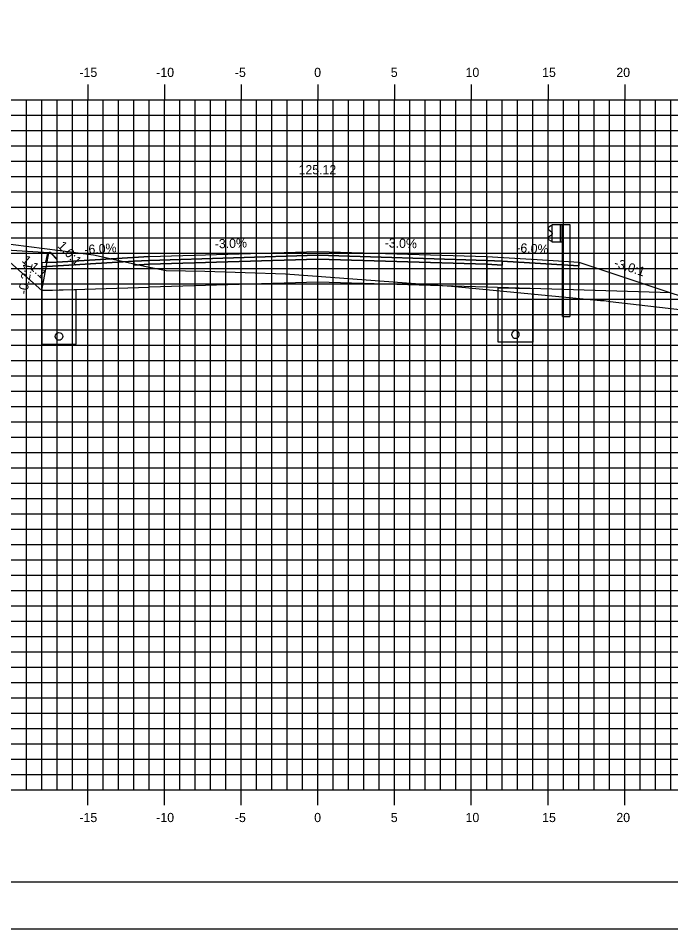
# Model space of a CAD drawing. Extents: x 850598 to 870284, y 366541 to 366651.
# Drawn here: x 864380.3 to 864422.8, y 366541.2 to 366600.6 of the extents above; entities that cross this region are included whole.
import ezdxf

# ---------------------------------------------------------------- set-up
doc = ezdxf.new("R2010")
doc.units = 0
for name, color, linetype in [('ANNOTATION', 7, 'Continuous'), ('BORDER', 7, 'Continuous'), ('D_Curb_Type_3M2_Lt', 7, 'Continuous'), ('D_Drainage_Underdrain', 7, 'Continuous'), ('D_Drainage_Underdrain_06in', 7, 'Continuous'), ('D_Guardrail_Beam_Rt', 7, 'Continuous'), ('D_Roadway_Berm', 7, 'Continuous'), ('D_Roadway_Centerline', 7, 'Continuous'), ('D_Roadway_Centerline_Text', 7, 'Continuous'), ('D_Roadway_Edge_Shoulder', 7, 'Continuous'), ('D_Roadway_Edge_TW', 7, 'Continuous'), ('D_Roadway_Pavement', 7, 'Continuous'), ('D_Roadway_SubGrade', 7, 'Continuous'), ('H_V ANNOTATION', 7, 'Continuous'), ('MAJOR', 7, 'Continuous'), ('MINOR', 7, 'Continuous'), ('PLOT BOUNDARY', 7, 'Continuous'), ('S_Roadway_Centerline', 7, 'Continuous')]:
    doc.layers.add(name, color=color, linetype=linetype)

msp = doc.modelspace()

# ---------------------------------------------------------------- linework, layer by layer
at = {"layer": 'BORDER'}
msp.add_line((864354.803, 366544.225), (864514.803, 366544.225), dxfattribs=at)
at = {"layer": 'D_Curb_Type_3M2_Lt'}
for p, q in [((864382.161, 366585.148), (864382.053, 366584.654)), ((864382.297, 366585.277), (864382.301, 366585.277)), ((864382.803, 366584.821), (864382.449, 366585.223)), ((864382.053, 366584.654), (864382.803, 366584.654)), ((864382.803, 366584.654), (864382.803, 366584.821))]:
    msp.add_line(p, q, dxfattribs=at)
msp.add_arc((864382.324, 366585.113), 0.167, 41.38705, 167.66476, dxfattribs=at)
at = {"layer": 'D_Drainage_Underdrain'}
for points in [[(864381.803, 366582.804), (864381.803, 366579.304), (864384.053, 366579.304), (864384.053, 366582.849)], [(864413.803, 366582.932), (864413.803, 366579.432), (864411.553, 366579.432), (864411.553, 366582.977)]]:
    msp.add_lwpolyline(points, close=True, dxfattribs=at)
at = {"layer": 'D_Drainage_Underdrain_06in'}
for points in [[(864382.928, 366580.054), (864383.005, 366580.042), (864383.075, 366580.006), (864383.13, 366579.951), (864383.166, 366579.881), (864383.178, 366579.804), (864383.166, 366579.727), (864383.13, 366579.657), (864383.075, 366579.602), (864383.005, 366579.566), (864382.928, 366579.554), (864382.851, 366579.566), (864382.781, 366579.602), (864382.726, 366579.657), (864382.69, 366579.727), (864382.678, 366579.804), (864382.69, 366579.881), (864382.726, 366579.951), (864382.781, 366580.006), (864382.851, 366580.042)], [(864412.678, 366580.182), (864412.601, 366580.169), (864412.531, 366580.134), (864412.476, 366580.079), (864412.44, 366580.009), (864412.428, 366579.932), (864412.44, 366579.854), (864412.476, 366579.785), (864412.531, 366579.729), (864412.601, 366579.694), (864412.678, 366579.682), (864412.755, 366579.694), (864412.825, 366579.729), (864412.88, 366579.785), (864412.916, 366579.854), (864412.928, 366579.932), (864412.916, 366580.009), (864412.88, 366580.079), (864412.825, 366580.134), (864412.755, 366580.169)]]:
    msp.add_lwpolyline(points, close=True, dxfattribs=at)
at = {"layer": 'D_Guardrail_Beam_Rt'}
for p, q in [((864414.984, 366587.013), (864414.84, 366586.913)), ((864414.84, 366586.77), (864415.036, 366586.634)), ((864415.074, 366587.033), (864415, 366587.02)), ((864415.074, 366587.108), (864415.761, 366587.108)), ((864415.074, 366585.941), (864415.074, 366587.108)), ((864415.594, 366587.108), (864415.594, 366585.941)), ((864415.699, 366587.108), (864415.699, 366585.941)), ((864415.761, 366587.108), (864416.232, 366587.108)), ((864415.761, 366587.108), (864415.761, 366585.941)), ((864416.232, 366587.108), (864416.232, 366581.108)), ((864415.036, 366586.414), (864414.84, 366586.278)), ((864415.069, 366586.57), (864415.069, 366586.479)), ((864414.84, 366586.135), (864414.984, 366586.035)), ((864415, 366586.028), (864415.074, 366586.015)), ((864415.761, 366585.941), (864415.074, 366585.941)), ((864415.74, 366581.108), (864415.74, 366585.941)), ((864415.74, 366581.108), (864416.232, 366581.108))]:
    msp.add_line(p, q, dxfattribs=at)
for centre, major_axis, start_param, end_param in [((864414.89, 366586.842), (-0.0877, 0), 5.323254, 7.243116), ((864415.008, 366586.979), (-0.0417, 0), 4.886922, 5.323254), ((864414.89, 366586.207), (-0.0877, 0), 5.323254, 7.243116), ((864414.99, 366586.57), (0.0789, 0), 0, 0.959931), ((864414.99, 366586.479), (0.0789, 0), 5.323254, 6.283185), ((864415.008, 366586.069), (-0.0417, 0), 0.959931, 1.396263)]:
    msp.add_ellipse(centre, major_axis=major_axis, ratio=0.995501, start_param=start_param, end_param=end_param, dxfattribs=at)
at = {"layer": 'D_Roadway_Berm'}
msp.add_lwpolyline([(864382.257, 366585.253), (864378.757, 366585.463)], dxfattribs=at)
at = {"layer": 'D_Roadway_Centerline'}
msp.add_lwpolyline([(864359.803, 366588.122), (864378.757, 366585.463), (864381.803, 366582.804), (864382.257, 366585.253), (864382.348, 366585.254), (864382.426, 366585.208), (864382.796, 366584.821), (864382.803, 366584.654), (864388.803, 366585.014), (864399.803, 366585.344), (864410.803, 366585.014), (864414.803, 366584.774), (864416.803, 366584.654), (864422.803, 366582.654), (864467.476, 366568.225), (864476.19, 366565.411), (864486.052, 366562.225), (864490.052, 366562.225)], dxfattribs=at)
at = {"layer": 'D_Roadway_Edge_Shoulder'}
for points in [[(864388.803, 366585.014), (864382.803, 366584.654), (864381.803, 366584.594), (864381.803, 366584.344), (864387.803, 366584.704), (864388.803, 366584.764)], [(864410.803, 366585.014), (864414.803, 366584.774), (864414.803, 366584.774), (864416.803, 366584.654), (864416.803, 366584.404), (864411.803, 366584.704), (864410.803, 366584.764)]]:
    msp.add_lwpolyline(points, close=True, dxfattribs=at)
at = {"layer": 'D_Roadway_Edge_TW'}
msp.add_lwpolyline([(864388.803, 366584.764), (864388.803, 366585.014), (864399.803, 366585.344), (864410.803, 366585.014), (864410.803, 366584.764), (864399.803, 366585.094)], close=True, dxfattribs=at)
at = {"layer": 'D_Roadway_Pavement'}
for points in [[(864388.803, 366584.514), (864388.803, 366584.764), (864399.803, 366585.094), (864410.803, 366584.764), (864410.803, 366584.514), (864399.803, 366584.844)], [(864388.803, 366584.764), (864387.803, 366584.704), (864387.803, 366584.454), (864388.803, 366584.514)], [(864410.803, 366584.764), (864411.803, 366584.704), (864411.803, 366584.454), (864410.803, 366584.514)]]:
    msp.add_lwpolyline(points, close=True, dxfattribs=at)
at = {"layer": 'D_Roadway_SubGrade'}
for points in [[(864388.803, 366584.514), (864387.803, 366584.454), (864387.803, 366584.704), (864381.803, 366584.344), (864381.803, 366582.804), (864388.803, 366583.014)], [(864388.803, 366583.014), (864388.803, 366584.514), (864399.803, 366584.844), (864410.803, 366584.514), (864410.803, 366583.014), (864399.803, 366583.344)], [(864410.803, 366584.514), (864411.803, 366584.454), (864411.803, 366584.704), (864416.803, 366584.404), (864416.803, 366584.654), (864422.803, 366582.654), (864410.803, 366583.014)]]:
    msp.add_lwpolyline(points, close=True, dxfattribs=at)
at = {"layer": 'MAJOR'}
for p, q in [((864384.803, 366596.227), (864384.803, 366595.225)), ((864384.803, 366596.227), (864384.803, 366595.225)), ((864389.803, 366596.227), (864389.803, 366595.225)), ((864389.803, 366596.227), (864389.803, 366595.225)), ((864394.803, 366596.227), (864394.803, 366595.225)), ((864394.803, 366596.227), (864394.803, 366595.225)), ((864399.803, 366596.227), (864399.803, 366595.225)), ((864399.803, 366596.227), (864399.803, 366595.225)), ((864404.803, 366596.227), (864404.803, 366595.225)), ((864404.803, 366596.227), (864404.803, 366595.225)), ((864409.803, 366596.227), (864409.803, 366595.225)), ((864409.803, 366596.227), (864409.803, 366595.225)), ((864414.803, 366596.227), (864414.803, 366595.225)), ((864414.803, 366596.227), (864414.803, 366595.225)), ((864419.803, 366596.227), (864419.803, 366595.225)), ((864419.803, 366596.227), (864419.803, 366595.225)), ((864359.803, 366595.225), (864499.803, 366595.225)), ((864359.803, 366595.225), (864499.803, 366595.225)), ((864359.803, 366595.225), (864499.803, 366595.225)), ((864359.803, 366595.225), (864499.803, 366595.225)), ((864384.803, 366550.225), (864384.803, 366595.225)), ((864384.803, 366550.225), (864384.803, 366595.225)), ((864389.803, 366550.225), (864389.803, 366595.225)), ((864389.803, 366550.225), (864389.803, 366595.225)), ((864394.803, 366550.225), (864394.803, 366595.225)), ((864394.803, 366550.225), (864394.803, 366595.225)), ((864399.803, 366550.225), (864399.803, 366595.225)), ((864399.803, 366550.225), (864399.803, 366595.225)), ((864404.803, 366550.225), (864404.803, 366595.225)), ((864404.803, 366550.225), (864404.803, 366595.225)), ((864409.803, 366550.225), (864409.803, 366595.225)), ((864409.803, 366550.225), (864409.803, 366595.225)), ((864414.803, 366550.225), (864414.803, 366595.225)), ((864414.803, 366550.225), (864414.803, 366595.225)), ((864419.803, 366550.225), (864419.803, 366595.225)), ((864419.803, 366550.225), (864419.803, 366595.225)), ((864359.803, 366590.225), (864499.803, 366590.225)), ((864359.803, 366590.225), (864499.803, 366590.225)), ((864359.803, 366585.225), (864499.803, 366585.225)), ((864359.803, 366585.225), (864499.803, 366585.225)), ((864359.803, 366580.225), (864499.803, 366580.225)), ((864359.803, 366580.225), (864499.803, 366580.225)), ((864359.803, 366575.225), (864499.803, 366575.225)), ((864359.803, 366575.225), (864499.803, 366575.225)), ((864359.803, 366570.225), (864499.803, 366570.225)), ((864359.803, 366570.225), (864499.803, 366570.225)), ((864359.803, 366565.225), (864499.803, 366565.225)), ((864359.803, 366565.225), (864499.803, 366565.225)), ((864359.803, 366560.225), (864499.803, 366560.225)), ((864359.803, 366560.225), (864499.803, 366560.225)), ((864359.803, 366555.225), (864499.803, 366555.225)), ((864359.803, 366555.225), (864499.803, 366555.225)), ((864359.803, 366550.225), (864499.803, 366550.225)), ((864359.803, 366550.225), (864499.803, 366550.225)), ((864359.803, 366550.225), (864499.803, 366550.225)), ((864359.803, 366550.225), (864499.803, 366550.225)), ((864384.803, 366549.223), (864384.803, 366550.225)), ((864384.803, 366549.223), (864384.803, 366550.225)), ((864389.803, 366549.223), (864389.803, 366550.225)), ((864389.803, 366549.223), (864389.803, 366550.225)), ((864394.803, 366549.223), (864394.803, 366550.225)), ((864394.803, 366549.223), (864394.803, 366550.225)), ((864399.803, 366549.223), (864399.803, 366550.225)), ((864399.803, 366549.223), (864399.803, 366550.225)), ((864404.803, 366549.223), (864404.803, 366550.225)), ((864404.803, 366549.223), (864404.803, 366550.225)), ((864409.803, 366549.223), (864409.803, 366550.225)), ((864409.803, 366549.223), (864409.803, 366550.225)), ((864414.803, 366549.223), (864414.803, 366550.225)), ((864414.803, 366549.223), (864414.803, 366550.225)), ((864419.803, 366549.223), (864419.803, 366550.225)), ((864419.803, 366549.223), (864419.803, 366550.225))]:
    msp.add_line(p, q, dxfattribs=at)
at = {"layer": 'MINOR'}
for p, q in [((864380.803, 366550.225), (864380.803, 366595.225)), ((864380.803, 366550.225), (864380.803, 366595.225)), ((864381.803, 366550.225), (864381.803, 366595.225)), ((864381.803, 366550.225), (864381.803, 366595.225)), ((864382.803, 366550.225), (864382.803, 366595.225)), ((864382.803, 366550.225), (864382.803, 366595.225)), ((864383.803, 366550.225), (864383.803, 366595.225)), ((864383.803, 366550.225), (864383.803, 366595.225)), ((864385.803, 366550.225), (864385.803, 366595.225)), ((864385.803, 366550.225), (864385.803, 366595.225)), ((864386.803, 366550.225), (864386.803, 366595.225)), ((864386.803, 366550.225), (864386.803, 366595.225)), ((864387.803, 366550.225), (864387.803, 366595.225)), ((864387.803, 366550.225), (864387.803, 366595.225)), ((864388.803, 366550.225), (864388.803, 366595.225)), ((864388.803, 366550.225), (864388.803, 366595.225)), ((864390.803, 366550.225), (864390.803, 366595.225)), ((864390.803, 366550.225), (864390.803, 366595.225)), ((864391.803, 366550.225), (864391.803, 366595.225)), ((864391.803, 366550.225), (864391.803, 366595.225)), ((864392.803, 366550.225), (864392.803, 366595.225)), ((864392.803, 366550.225), (864392.803, 366595.225)), ((864393.803, 366550.225), (864393.803, 366595.225)), ((864393.803, 366550.225), (864393.803, 366595.225)), ((864395.803, 366550.225), (864395.803, 366595.225)), ((864395.803, 366550.225), (864395.803, 366595.225)), ((864396.803, 366550.225), (864396.803, 366595.225)), ((864396.803, 366550.225), (864396.803, 366595.225)), ((864397.803, 366550.225), (864397.803, 366595.225)), ((864397.803, 366550.225), (864397.803, 366595.225)), ((864398.803, 366550.225), (864398.803, 366595.225)), ((864398.803, 366550.225), (864398.803, 366595.225)), ((864400.803, 366550.225), (864400.803, 366595.225)), ((864400.803, 366550.225), (864400.803, 366595.225)), ((864401.803, 366550.225), (864401.803, 366595.225)), ((864401.803, 366550.225), (864401.803, 366595.225)), ((864402.803, 366550.225), (864402.803, 366595.225)), ((864402.803, 366550.225), (864402.803, 366595.225)), ((864403.803, 366550.225), (864403.803, 366595.225)), ((864403.803, 366550.225), (864403.803, 366595.225)), ((864405.803, 366550.225), (864405.803, 366595.225)), ((864405.803, 366550.225), (864405.803, 366595.225)), ((864406.803, 366550.225), (864406.803, 366595.225)), ((864406.803, 366550.225), (864406.803, 366595.225)), ((864407.803, 366550.225), (864407.803, 366595.225)), ((864407.803, 366550.225), (864407.803, 366595.225)), ((864408.803, 366550.225), (864408.803, 366595.225)), ((864408.803, 366550.225), (864408.803, 366595.225)), ((864410.803, 366550.225), (864410.803, 366595.225)), ((864410.803, 366550.225), (864410.803, 366595.225)), ((864411.803, 366550.225), (864411.803, 366595.225)), ((864411.803, 366550.225), (864411.803, 366595.225)), ((864412.803, 366550.225), (864412.803, 366595.225)), ((864412.803, 366550.225), (864412.803, 366595.225)), ((864413.803, 366550.225), (864413.803, 366595.225)), ((864413.803, 366550.225), (864413.803, 366595.225)), ((864415.803, 366550.225), (864415.803, 366595.225)), ((864415.803, 366550.225), (864415.803, 366595.225)), ((864416.803, 366550.225), (864416.803, 366595.225)), ((864416.803, 366550.225), (864416.803, 366595.225)), ((864417.803, 366550.225), (864417.803, 366595.225)), ((864417.803, 366550.225), (864417.803, 366595.225)), ((864418.803, 366550.225), (864418.803, 366595.225)), ((864418.803, 366550.225), (864418.803, 366595.225)), ((864420.803, 366550.225), (864420.803, 366595.225)), ((864420.803, 366550.225), (864420.803, 366595.225)), ((864421.803, 366550.225), (864421.803, 366595.225)), ((864421.803, 366550.225), (864421.803, 366595.225)), ((864422.803, 366550.225), (864422.803, 366595.225)), ((864422.803, 366550.225), (864422.803, 366595.225)), ((864359.803, 366594.225), (864499.803, 366594.225)), ((864359.803, 366594.225), (864499.803, 366594.225)), ((864359.803, 366593.225), (864499.803, 366593.225)), ((864359.803, 366593.225), (864499.803, 366593.225)), ((864359.803, 366592.225), (864499.803, 366592.225)), ((864359.803, 366592.225), (864499.803, 366592.225)), ((864359.803, 366591.225), (864499.803, 366591.225)), ((864359.803, 366591.225), (864499.803, 366591.225)), ((864359.803, 366589.225), (864499.803, 366589.225)), ((864359.803, 366589.225), (864499.803, 366589.225)), ((864359.803, 366588.225), (864499.803, 366588.225)), ((864359.803, 366588.225), (864499.803, 366588.225)), ((864359.803, 366587.225), (864499.803, 366587.225)), ((864359.803, 366587.225), (864499.803, 366587.225)), ((864359.803, 366586.225), (864499.803, 366586.225)), ((864359.803, 366586.225), (864499.803, 366586.225)), ((864359.803, 366584.225), (864499.803, 366584.225)), ((864359.803, 366584.225), (864499.803, 366584.225)), ((864359.803, 366583.225), (864499.803, 366583.225)), ((864359.803, 366583.225), (864499.803, 366583.225)), ((864359.803, 366582.225), (864499.803, 366582.225)), ((864359.803, 366582.225), (864499.803, 366582.225)), ((864359.803, 366581.225), (864499.803, 366581.225)), ((864359.803, 366581.225), (864499.803, 366581.225)), ((864359.803, 366579.225), (864499.803, 366579.225)), ((864359.803, 366579.225), (864499.803, 366579.225)), ((864359.803, 366578.225), (864499.803, 366578.225)), ((864359.803, 366578.225), (864499.803, 366578.225)), ((864359.803, 366577.225), (864499.803, 366577.225)), ((864359.803, 366577.225), (864499.803, 366577.225)), ((864359.803, 366576.225), (864499.803, 366576.225)), ((864359.803, 366576.225), (864499.803, 366576.225)), ((864359.803, 366574.225), (864499.803, 366574.225)), ((864359.803, 366574.225), (864499.803, 366574.225)), ((864359.803, 366573.225), (864499.803, 366573.225)), ((864359.803, 366573.225), (864499.803, 366573.225)), ((864359.803, 366572.225), (864499.803, 366572.225)), ((864359.803, 366572.225), (864499.803, 366572.225)), ((864359.803, 366571.225), (864499.803, 366571.225)), ((864359.803, 366571.225), (864499.803, 366571.225)), ((864359.803, 366569.225), (864499.803, 366569.225)), ((864359.803, 366569.225), (864499.803, 366569.225)), ((864359.803, 366568.225), (864499.803, 366568.225)), ((864359.803, 366568.225), (864499.803, 366568.225)), ((864359.803, 366567.225), (864499.803, 366567.225)), ((864359.803, 366567.225), (864499.803, 366567.225)), ((864359.803, 366566.225), (864499.803, 366566.225)), ((864359.803, 366566.225), (864499.803, 366566.225)), ((864359.803, 366564.225), (864499.803, 366564.225)), ((864359.803, 366564.225), (864499.803, 366564.225)), ((864359.803, 366563.225), (864499.803, 366563.225)), ((864359.803, 366563.225), (864499.803, 366563.225)), ((864359.803, 366562.225), (864499.803, 366562.225)), ((864359.803, 366562.225), (864499.803, 366562.225)), ((864359.803, 366561.225), (864499.803, 366561.225)), ((864359.803, 366561.225), (864499.803, 366561.225)), ((864359.803, 366559.225), (864499.803, 366559.225)), ((864359.803, 366559.225), (864499.803, 366559.225)), ((864359.803, 366558.225), (864499.803, 366558.225)), ((864359.803, 366558.225), (864499.803, 366558.225)), ((864359.803, 366557.225), (864499.803, 366557.225)), ((864359.803, 366557.225), (864499.803, 366557.225)), ((864359.803, 366556.225), (864499.803, 366556.225)), ((864359.803, 366556.225), (864499.803, 366556.225)), ((864359.803, 366554.225), (864499.803, 366554.225)), ((864359.803, 366554.225), (864499.803, 366554.225)), ((864359.803, 366553.225), (864499.803, 366553.225)), ((864359.803, 366553.225), (864499.803, 366553.225)), ((864359.803, 366552.225), (864499.803, 366552.225)), ((864359.803, 366552.225), (864499.803, 366552.225)), ((864359.803, 366551.225), (864499.803, 366551.225)), ((864359.803, 366551.225), (864499.803, 366551.225))]:
    msp.add_line(p, q, dxfattribs=at)
at = {"layer": 'PLOT BOUNDARY'}
msp.add_lwpolyline([(864346.71, 366541.166), (864516.71, 366541.166), (864516.71, 366651.166), (864346.71, 366651.166)], close=True, dxfattribs=at)
at = {"layer": 'S_Roadway_Centerline'}
msp.add_lwpolyline([(864359.803, 366588.205), (864379.938, 366585.791), (864383.008, 366585.404), (864385.185, 366585.115), (864388.62, 366584.356), (864389.921, 366584.108), (864392.433, 366584.05), (864397.694, 366583.875), (864408.502, 366583.089), (864418.214, 366582.152), (864418.459, 366582.156), (864418.85, 366582.078), (864425.079, 366581.366)], dxfattribs=at)

# ---------------------------------------------------------------- texts
at = {"layer": 'ANNOTATION'}
for s, rotation, p in [('-3.0%', 1.71836, (864393.091, 366585.543)), ('-3.0%', 358.28164, (864404.151, 366585.614)), ('1.0:1', 313.67771, (864382.794, 366585.671)), ('-6.0%', 3.43363, (864384.6, 366585.164)), ('-6.0%', 356.56637, (864412.72, 366585.301)), ('1.1:1', 318.8813, (864380.461, 366584.703)), ('-0.2:1', 79.47956, (864380.843, 366582.515)), ('-3.0:1', 341.56507, (864419.057, 366584.357))]:
    msp.add_text(s, height=0.6, rotation=rotation, dxfattribs=at).set_placement(p)
at = {"layer": 'D_Roadway_Centerline'}
for s, p in [('C', (864399.798, 366585.344)), ('C', (864399.798, 366585.344)), ('L', (864399.803, 366585.337)), ('L', (864399.803, 366585.337))]:
    msp.add_text(s, height=0.0146, dxfattribs=at).set_placement(p)
at = {"layer": 'D_Roadway_Centerline_Text'}
msp.add_text('125.12', height=0.6, dxfattribs=at).set_placement((864398.543, 366590.376))
at = {"layer": 'H_V ANNOTATION'}
for s, p in [('-15', (864384.26, 366596.725)), ('-10', (864389.268, 366596.725)), ('-5', (864394.393, 366596.725)), ('0', (864399.562, 366596.725)), ('5', (864404.554, 366596.725)), ('10', (864409.428, 366596.725)), ('15', (864414.42, 366596.725)), ('20', (864419.257, 366596.725)), ('-15', (864384.26, 366548.125)), ('-10', (864389.268, 366548.125)), ('-5', (864394.393, 366548.125)), ('0', (864399.562, 366548.125)), ('5', (864404.554, 366548.125)), ('10', (864409.428, 366548.125)), ('15', (864414.42, 366548.125)), ('20', (864419.257, 366548.125))]:
    msp.add_text(s, height=0.6, dxfattribs=at).set_placement(p)

doc.saveas('drawing.dxf')
